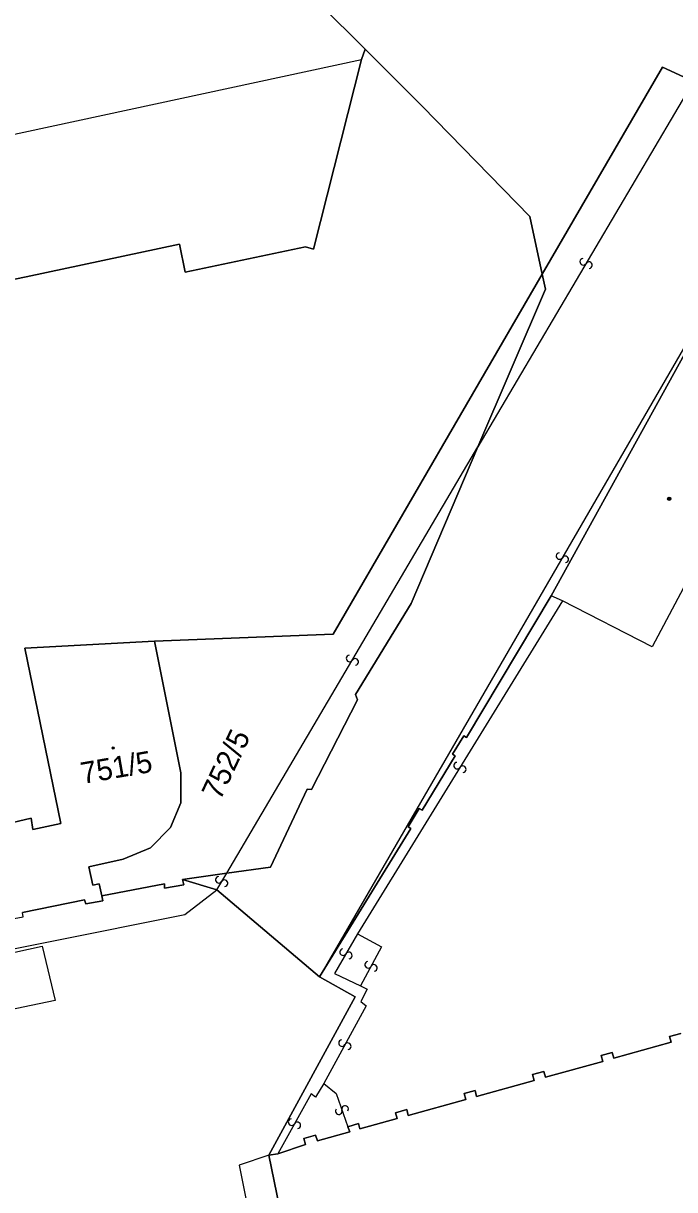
# Model space of a CAD drawing. Extents: x -600309 to -598967, y -1161267 to -1160292.
# Drawn here: x -599374.1 to -599337.8, y -1161092.4 to -1161027.3 of the extents above; entities that cross this region are included whole.
import ezdxf

# ---------------------------------------------------------------- set-up
doc = ezdxf.new("R2010")
doc.units = 0
for name, color, linetype in [('Level 1', 7, 'Continuous'), ('Level 13', 7, 'Continuous'), ('Level 3', 7, 'Continuous'), ('Level 4', 7, 'Continuous'), ('Level 5', 7, 'Continuous'), ('Level 60', 7, 'Continuous')]:
    doc.layers.add(name, color=color, linetype=linetype)

msp = doc.modelspace()

# ---------------------------------------------------------------- linework, layer by layer
at = {"layer": 'Level 1'}
for points in [[(-599345.17, -1161041.3), (-599338.46, -1161029.75), (-599337.29, -1161030.29), (-599333.42, -1161022.66), (-599332.94, -1161021.7), (-599331.35, -1161018.56)], [(-599362.86, -1161021.03), (-599360.09, -1161023.73), (-599355.05, -1161028.75)], [(-599355.05, -1161028.75), (-599355.26, -1161029.32)], [(-599355.05, -1161028.75), (-599351.85, -1161031.94), (-599345.86, -1161038.08), (-599345.17, -1161041.3)], [(-599355.26, -1161029.32), (-599357.92, -1161039.9), (-599358.37, -1161039.78), (-599365.08, -1161041.18), (-599365.4, -1161039.62), (-599373.95, -1161041.45), (-599380.27, -1161042.75)], [(-599345.17, -1161041.3), (-599356.83, -1161061.38), (-599366.79, -1161061.77)], [(-599345.17, -1161041.3), (-599344.99, -1161042.13), (-599348.76, -1161050.94)], [(-599344.68, -1161059.25), (-599336.95, -1161045.23), (-599335.88, -1161045.93)], [(-599362.77, -1161074.73), (-599360.33, -1161074.39), (-599358.28, -1161070.04), (-599358.04, -1161070.05), (-599355.47, -1161065.06), (-599355.59, -1161064.75), (-599352.49, -1161059.68), (-599348.76, -1161050.94)], [(-599357.59, -1161080.5), (-599352.5, -1161072.23), (-599352.65, -1161072.14), (-599352.03, -1161071.11), (-599351.87, -1161071.21), (-599350.02, -1161068.17), (-599350.17, -1161068.08), (-599349.55, -1161067.06), (-599349.39, -1161067.15), (-599344.68, -1161059.25)], [(-599378.53, -1161073.46), (-599376.25, -1161073.14), (-599376.19, -1161072.72), (-599375.32, -1161072.62), (-599375.4, -1161072.06), (-599373.67, -1161071.66), (-599373.58, -1161072.29), (-599372.01, -1161071.95), (-599374.03, -1161062.17), (-599366.79, -1161061.77)], [(-599369.73, -1161075.99), (-599369.88, -1161075.32), (-599370.23, -1161075.4), (-599370.45, -1161074.36), (-599368.55, -1161073.94), (-599367.02, -1161073.31), (-599365.9, -1161072.17), (-599365.33, -1161070.79), (-599365.32, -1161069.13), (-599366.79, -1161061.77)], [(-599365.24, -1161075.07), (-599362.77, -1161074.73)], [(-599369.73, -1161075.99), (-599366.24, -1161075.32), (-599366.24, -1161075.56), (-599365.15, -1161075.38), (-599365.24, -1161075.07)], [(-599365.24, -1161075.07), (-599363.32, -1161075.66)], [(-599377.58, -1161077.66), (-599375.31, -1161077.16), (-599375.32, -1161077.38), (-599374.11, -1161077.15), (-599374.16, -1161076.91), (-599370.69, -1161076.21), (-599370.63, -1161076.43), (-599369.67, -1161076.27), (-599369.73, -1161075.99)], [(-599363.32, -1161075.66), (-599357.59, -1161080.5)], [(-599360.41, -1161090.46), (-599355.6, -1161081.63), (-599357.59, -1161080.5)], [(-599356.01, -1161088.87), (-599355.41, -1161088.68), (-599355.35, -1161088.99), (-599353.27, -1161088.41), (-599353.36, -1161088.09), (-599352.73, -1161087.91), (-599352.64, -1161088.24), (-599349.44, -1161087.35), (-599349.53, -1161087.02), (-599348.92, -1161086.85), (-599348.83, -1161087.18), (-599345.63, -1161086.29), (-599345.72, -1161085.96), (-599345.09, -1161085.79), (-599345, -1161086.11), (-599341.8, -1161085.23), (-599341.89, -1161084.9), (-599341.27, -1161084.72), (-599341.18, -1161085.05), (-599337.98, -1161084.16), (-599338.07, -1161083.84), (-599337.44, -1161083.66)], [(-599356.01, -1161088.87), (-599355.91, -1161089.15), (-599357.7, -1161089.66), (-599357.81, -1161089.34), (-599358.46, -1161089.53), (-599358.37, -1161089.86), (-599359.92, -1161090.38)], [(-599360.41, -1161090.46), (-599359.92, -1161090.38)], [(-599360.41, -1161090.46), (-599357.74, -1161103.51), (-599344.65, -1161118.1)]]:
    msp.add_lwpolyline(points, dxfattribs=at)
at = {"layer": 'Level 13'}
for centre, start, end in [((-599342.888, -1161040.606), 96.65361, 329.24361), ((-599342.572, -1161040.795), 276.86806, 148.96606), ((-599344.209, -1161057.027), 97.08728, 329.67728), ((-599343.891, -1161057.214), 277.30174, 149.39973), ((-599355.918, -1161062.745), 96.87878, 328.97678), ((-599355.602, -1161062.934), 276.66432, 149.25432), ((-599349.916, -1161068.723), 95.53701, 328.12701), ((-599349.604, -1161068.918), 275.75147, 147.84947), ((-599363.208, -1161075.095), 96.77276, 328.87075), ((-599362.892, -1161075.284), 276.5583, 149.1483), ((-599356.279, -1161079.128), 97.27399, 329.86399), ((-599355.961, -1161079.313), 277.48845, 149.58644), ((-599354.881, -1161079.832), 98.71535, 331.30535), ((-599354.559, -1161080.009), 278.92981, 151.0278), ((-599356.341, -1161084.202), 98.72386, 331.31386), ((-599356.019, -1161084.379), 278.93831, 151.03631), ((-599356.165, -1161087.88), 326.73173, 198.82973), ((-599356.514, -1161088), 146.51727, 19.10727), ((-599359.151, -1161088.61), 98.1182, 330.7082), ((-599358.83, -1161088.791), 278.33265, 150.43065)]:
    msp.add_arc(centre, 0.184, start, end, dxfattribs=at)
at = {"layer": 'Level 3'}
for points in [[(-599305.34, -1160969.8), (-599306.91, -1160975.14), (-599312.17, -1160995.59), (-599317.38, -1161006.95), (-599330.51, -1161033.73), (-599357.59, -1161080.5)], [(-599329.48, -1161016.42), (-599336.7, -1161030.47), (-599348.76, -1161050.94)], [(-599397.62, -1161038.32), (-599375.57, -1161033.7), (-599355.26, -1161029.32)], [(-599331.75, -1161048.37), (-599339.05, -1161062.09), (-599344.04, -1161059.53)], [(-599362.77, -1161074.73), (-599348.76, -1161050.94)], [(-599344.04, -1161059.53), (-599355.48, -1161078.11)], [(-599344.04, -1161059.53), (-599344.68, -1161059.25)], [(-599363.32, -1161075.66), (-599362.77, -1161074.73)], [(-599395.34, -1161083.09), (-599365.11, -1161077.02), (-599363.32, -1161075.66)], [(-599355.48, -1161078.11), (-599356.75, -1161080.32), (-599355.3, -1161081)], [(-599355.48, -1161078.11), (-599354.13, -1161078.84), (-599355.3, -1161081)], [(-599379.94, -1161080.3), (-599373.05, -1161078.79), (-599372.34, -1161081.82), (-599379.3, -1161083.28), (-599379.94, -1161080.3)], [(-599355.3, -1161081), (-599354.93, -1161081.19), (-599355.29, -1161081.89), (-599355, -1161082.12), (-599357.35, -1161086.46)], [(-599357.35, -1161086.46), (-599357.81, -1161087.22), (-599358.06, -1161087.03), (-599359.92, -1161090.38)], [(-599357.35, -1161086.46), (-599356.66, -1161087.02), (-599356.01, -1161088.87)], [(-599360.41, -1161090.46), (-599362.08, -1161091.01), (-599359.49, -1161103.92), (-599361.4, -1161105.16), (-599355.79, -1161110.77), (-599344.03, -1161124.02), (-599341.28, -1161127.02), (-599337.28, -1161130.68), (-599333.41, -1161132.87), (-599328.69, -1161134.32), (-599323.7, -1161134.67), (-599306.03, -1161132.21), (-599289.27, -1161129.51), (-599240.86, -1161121.69)]]:
    msp.add_lwpolyline(points, dxfattribs=at)
at = {"layer": 'Level 5'}
for centre, radius in [((-599338.09, -1161053.83), 0.09), ((-599338.09, -1161053.83), 0.0521), ((-599369.1, -1161067.74), 0.0612), ((-599369.1, -1161067.74), 0.0354)]:
    msp.add_circle(centre, radius, dxfattribs=at)
at = {"layer": 'Level 60'}
for points in [[(-599377.35, -1161000.14), (-599350.08, -1161020.7), (-599338.48, -1161026.75), (-599334.31, -1161021.96), (-599333.63, -1161021.18), (-599331.35, -1161018.56), (-599332.94, -1161021.7), (-599333.42, -1161022.66), (-599337.29, -1161030.29), (-599338.46, -1161029.75), (-599345.17, -1161041.3), (-599345.86, -1161038.08), (-599351.85, -1161031.94), (-599355.05, -1161028.75), (-599360.09, -1161023.73), (-599362.86, -1161021.03), (-599374.73, -1161008.77)], [(-599439.52, -1161022.57), (-599416.49, -1161018), (-599374.73, -1161008.77), (-599362.86, -1161021.03), (-599360.09, -1161023.73), (-599355.05, -1161028.75), (-599355.26, -1161029.32), (-599357.92, -1161039.9), (-599358.37, -1161039.78), (-599365.08, -1161041.18), (-599365.4, -1161039.62), (-599373.95, -1161041.45), (-599380.27, -1161042.75), (-599413.47, -1161049.68), (-599410.41, -1161064.32), (-599412.91, -1161064.79), (-599412.08, -1161069.29), (-599411.28, -1161072.83), (-599413.23, -1161073.15), (-599413.4, -1161072.63), (-599413.94, -1161069.71), (-599416.97, -1161054.58), (-599434.15, -1161058.02)], [(-599380.27, -1161042.75), (-599373.95, -1161041.45), (-599365.4, -1161039.62), (-599365.08, -1161041.18), (-599358.37, -1161039.78), (-599357.92, -1161039.9), (-599355.26, -1161029.32), (-599355.05, -1161028.75), (-599351.85, -1161031.94), (-599345.86, -1161038.08), (-599345.17, -1161041.3), (-599356.83, -1161061.38), (-599366.79, -1161061.77), (-599374.03, -1161062.17), (-599372.01, -1161071.95), (-599373.58, -1161072.29), (-599373.67, -1161071.66), (-599375.4, -1161072.06)], [(-599336.95, -1161045.23), (-599344.68, -1161059.25), (-599349.39, -1161067.15), (-599349.55, -1161067.06), (-599350.17, -1161068.08), (-599350.02, -1161068.17), (-599351.87, -1161071.21), (-599352.03, -1161071.11), (-599352.65, -1161072.14), (-599352.5, -1161072.23), (-599357.59, -1161080.5), (-599363.32, -1161075.66), (-599365.24, -1161075.07), (-599362.77, -1161074.73), (-599360.33, -1161074.39), (-599358.28, -1161070.04), (-599358.04, -1161070.05), (-599355.47, -1161065.06), (-599355.59, -1161064.75), (-599352.49, -1161059.68), (-599348.76, -1161050.94), (-599344.99, -1161042.13), (-599345.17, -1161041.3), (-599338.46, -1161029.75), (-599337.29, -1161030.29)], [(-599337.44, -1161083.66), (-599338.07, -1161083.84), (-599337.98, -1161084.16), (-599341.18, -1161085.05), (-599341.27, -1161084.72), (-599341.89, -1161084.9), (-599341.8, -1161085.23), (-599345, -1161086.11), (-599345.09, -1161085.79), (-599345.72, -1161085.96), (-599345.63, -1161086.29), (-599348.83, -1161087.18), (-599348.92, -1161086.85), (-599349.53, -1161087.02), (-599349.44, -1161087.35), (-599352.64, -1161088.24), (-599352.73, -1161087.91), (-599353.36, -1161088.09), (-599353.27, -1161088.41), (-599355.35, -1161088.99), (-599355.41, -1161088.68), (-599356.01, -1161088.87), (-599355.91, -1161089.15), (-599357.7, -1161089.66), (-599357.81, -1161089.34), (-599358.46, -1161089.53), (-599358.37, -1161089.86), (-599359.92, -1161090.38), (-599360.41, -1161090.46), (-599355.6, -1161081.63), (-599357.59, -1161080.5), (-599352.5, -1161072.23), (-599352.65, -1161072.14), (-599352.03, -1161071.11), (-599351.87, -1161071.21), (-599350.02, -1161068.17), (-599350.17, -1161068.08), (-599349.55, -1161067.06), (-599349.39, -1161067.15), (-599344.68, -1161059.25), (-599336.95, -1161045.23)], [(-599375.4, -1161072.06), (-599373.67, -1161071.66), (-599373.58, -1161072.29), (-599372.01, -1161071.95), (-599374.03, -1161062.17), (-599366.79, -1161061.77), (-599365.32, -1161069.13), (-599365.33, -1161070.79), (-599365.9, -1161072.17), (-599367.02, -1161073.31), (-599368.55, -1161073.94), (-599370.45, -1161074.36), (-599370.23, -1161075.4), (-599369.88, -1161075.32), (-599369.73, -1161075.99), (-599369.67, -1161076.27), (-599370.63, -1161076.43), (-599370.69, -1161076.21), (-599374.16, -1161076.91)], [(-599374.16, -1161076.91), (-599370.69, -1161076.21), (-599370.63, -1161076.43), (-599369.67, -1161076.27), (-599369.73, -1161075.99), (-599366.24, -1161075.32), (-599366.24, -1161075.56), (-599365.15, -1161075.38), (-599365.24, -1161075.07), (-599363.32, -1161075.66), (-599357.59, -1161080.5), (-599355.6, -1161081.63), (-599360.41, -1161090.46), (-599357.74, -1161103.51)], [(-599357.74, -1161103.51), (-599360.41, -1161090.46), (-599359.92, -1161090.38), (-599358.37, -1161089.86), (-599358.46, -1161089.53), (-599357.81, -1161089.34), (-599357.7, -1161089.66), (-599355.91, -1161089.15), (-599356.01, -1161088.87), (-599355.41, -1161088.68), (-599355.35, -1161088.99), (-599353.27, -1161088.41), (-599353.36, -1161088.09), (-599352.73, -1161087.91), (-599352.64, -1161088.24), (-599349.44, -1161087.35), (-599349.53, -1161087.02), (-599348.92, -1161086.85), (-599348.83, -1161087.18), (-599345.63, -1161086.29), (-599345.72, -1161085.96), (-599345.09, -1161085.79), (-599345, -1161086.11), (-599341.8, -1161085.23), (-599341.89, -1161084.9), (-599341.27, -1161084.72), (-599341.18, -1161085.05), (-599337.98, -1161084.16), (-599338.07, -1161083.84), (-599337.44, -1161083.66)]]:
    msp.add_lwpolyline(points, dxfattribs=at)
msp.add_lwpolyline([(-599366.24, -1161075.32), (-599369.73, -1161075.99), (-599369.88, -1161075.32), (-599370.23, -1161075.4), (-599370.45, -1161074.36), (-599368.55, -1161073.94), (-599367.02, -1161073.31), (-599365.9, -1161072.17), (-599365.33, -1161070.79), (-599365.32, -1161069.13), (-599366.79, -1161061.77), (-599356.83, -1161061.38), (-599345.17, -1161041.3), (-599344.99, -1161042.13), (-599348.76, -1161050.94), (-599352.49, -1161059.68), (-599355.59, -1161064.75), (-599355.47, -1161065.06), (-599358.04, -1161070.05), (-599358.28, -1161070.04), (-599360.33, -1161074.39), (-599362.77, -1161074.73), (-599365.24, -1161075.07), (-599365.15, -1161075.38), (-599366.24, -1161075.56)], close=True, dxfattribs=at)

# ---------------------------------------------------------------- texts
at = {"layer": 'Level 4'}
for s, rotation, p in [('752/5', 64.8, (-599363.13, -1161070.71)), ('751/5', 9.9, (-599370.8, -1161069.75))]:
    msp.add_text(s, height=1.2, rotation=rotation, dxfattribs=at).set_placement(p)

doc.saveas('drawing.dxf')
